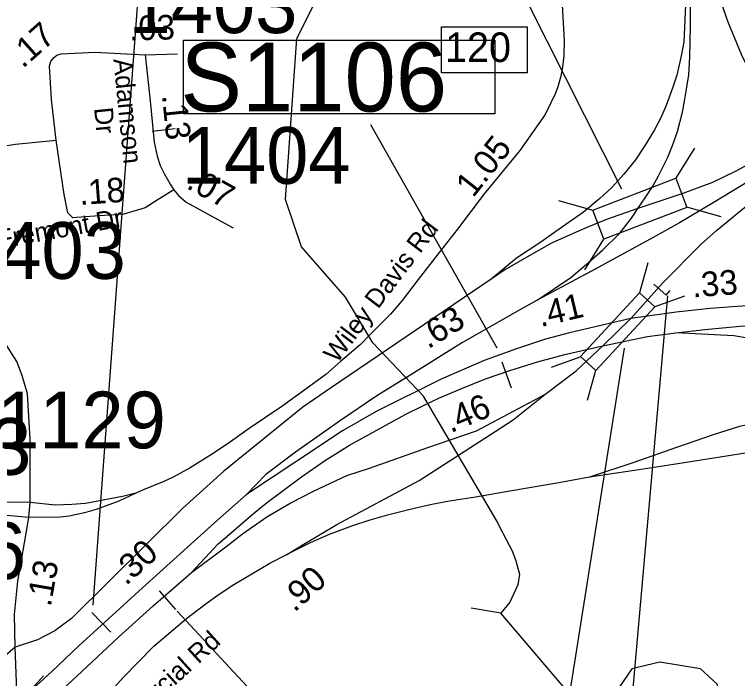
# Model space of a CAD drawing. Extents: x 1662474 to 1856135, y 779280 to 917889.
# Drawn here: x 1744207 to 1747877, y 819301 to 822671 of the extents above; entities that cross this region are included whole.
import ezdxf

# ---------------------------------------------------------------- set-up
doc = ezdxf.new("R2010")
doc.units = 0
for name, color, linetype in [('Cogo Default Point CELL', 7, 'Continuous'), ('Exist Hydrographic Misc Water Feature', 7, 'Continuous'), ('Exist Road Non-System Type 51', 7, 'Continuous'), ('Exist Road Primary Interstate Divided Center Attributed', 7, 'Continuous'), ('Exist Road Primary Interstate Interchange CELL', 7, 'Continuous'), ('Exist Road Primary Interstate Mileage Hundredths English Label', 7, 'Continuous'), ('Exist Road Primary Interstate Ramp 1 Lane Attributed', 7, 'Continuous'), ('Exist Road Primary Interstate Structure Cantilever Sign Number Label', 7, 'Continuous'), ('Exist Road Primary Interstate Structure Ovrhead Sign CELL', 7, 'Continuous'), ('Exist Road Primary Interstate Structure Standard Bridge CELL', 7, 'Continuous'), ('Exist Road Primary Interstate Structure Standard Bridge Number Label', 7, 'Continuous'), ('Exist Road Secondary Mileage Tenths English Label', 7, 'Continuous'), ('Exist Road Secondary Structure Standard Bridge CELL', 7, 'Continuous'), ('Exist Road Secondary Type 51 Attributed', 7, 'Continuous'), ('Exist Road Secondary Type 51 Divided Attributed', 7, 'Continuous'), ('Exist Road Secondary Type 51 Label', 7, 'Continuous'), ('Prop DGN Element Guardrail', 7, 'Continuous'), ('Prop Horizontal Alignment Curve and Spiral Data', 7, 'Continuous')]:
    doc.layers.add(name, color=color, linetype=linetype)

msp = doc.modelspace()

# ---------------------------------------------------------------- linework, layer by layer
at = {"layer": 'Exist Hydrographic Misc Water Feature'}
msp.add_line((1746674.9, 819632.3), (1746524.8, 819658.4), dxfattribs=at)
for points in [[(1746685.9, 820039.2), (1746657.6, 820097.5), (1746282.8, 820733.4), (1746026.9, 821004.4), (1745886.8, 821237.1), (1745663.7, 821491.1), (1745582.8, 821732.3), (1745639.8, 822548.5), (1745757.9, 822782.4), (1745743.7, 823091.2), (1745643.9, 824048.4), (1745654.7, 824432.2), (1745749.9, 824830.7)], [(1746685.9, 820039.2), (1746732.7, 819948.9), (1746752.4, 819898.7), (1746770.2, 819830.5), (1746762, 819776.5), (1746722.2, 819688.7), (1746674.9, 819632.3)], [(1748838, 818114.5), (1748422.9, 818283.8), (1748173.8, 818393.9), (1747941.9, 818579.2), (1747842.8, 818712.5), (1747796.9, 819146.7), (1747772.9, 819272), (1747689.9, 819349.1), (1747481.9, 819382.9), (1747339.8, 819349.6), (1747204.9, 819152.2), (1747054.8, 819188), (1746674.9, 819632.3)]]:
    msp.add_lwpolyline(points, dxfattribs=at)
at = {"layer": 'Exist Road Non-System Type 51'}
msp.add_line((1745023.5, 822091.4), (1744905.9, 822076.7), dxfattribs=at)
at = {"layer": 'Exist Road Primary Interstate Divided Center Attributed'}
msp.add_line((1747194, 820989.9), (1747334.8, 821128.7), dxfattribs=at)
for points in [[(1747652.5, 823680.7), (1747654.3, 823510.3), (1747684.1, 823183.5), (1747714.2, 823018.2), (1747749.6, 822863.5), (1747781.5, 822765.5), (1747827.6, 822633.2), (1747896.1, 822470.2), (1747967.5, 822319.1), (1748045.5, 822173.8), (1748117.5, 822064), (1748139, 822031.8)], [(1748182.3, 821972.7), (1748107.7, 821930.6), (1748029.8, 821882.1), (1747754.1, 821715.6), (1747581.9, 821614.1), (1747449.1, 821539.1), (1747154.4, 821377.9), (1746860.4, 821221.4)], [(1747334.8, 821128.7), (1747498.5, 821308.7), (1747691.8, 821505.4), (1747769.7, 821575.1), (1747856.8, 821646), (1747913.2, 821692), (1747961.9, 821725.1), (1747997.6, 821754.6)], [(1746860.4, 821221.4), (1746748.2, 821158.2), (1746481.9, 821005.9), (1746218.9, 820842.9), (1746047, 820736), (1745861.3, 820610.9), (1745633.4, 820450.3), (1745482.3, 820335.7), (1745384.5, 820234.7)], [(1749080.8, 821243.8), (1748610.8, 821222.6), (1748172.4, 821198.3), (1747953.6, 821194.8), (1747875.7, 821189.5), (1747738.1, 821178.9), (1747565.7, 821160.6), (1747334.8, 821128.7)], [(1747334.8, 821128.7), (1747024.5, 821054.9), (1746902.6, 821023.6), (1746754.7, 820974), (1746591.7, 820914.4), (1746373.3, 820820.5), (1746043.5, 820656.3), (1745872.5, 820557.1), (1745639.9, 820404.2), (1745384.5, 820234.7)], [(1747563.4, 821055.4), (1747710.6, 821072.5), (1747889.7, 821089.5), (1748102.9, 821102.3), (1748354.5, 821108.7), (1748708.2, 821121.6)], [(1747194, 820989.9), (1747420.6, 821036.2), (1747563.4, 821055.4)], [(1745105.5, 819839.1), (1745241.6, 819983.8), (1745309.5, 820041.1), (1745409.6, 820130.2), (1745484.9, 820191.1), (1745664.7, 820324.5), (1745781.6, 820404.8), (1745908, 820485.1), (1746192.9, 820642.2), (1746279.4, 820685.3), (1746365, 820725.4), (1746480.7, 820774.4), (1746598.5, 820821.1), (1746720.7, 820863.6), (1746861.6, 820907.3), (1747000, 820944.5), (1747194, 820989.9)], [(1746899.1, 820742.5), (1747057.3, 820863), (1747194, 820989.9)], [(1745105.5, 819839.1), (1745280.6, 819969), (1745365, 820035.8), (1745487.6, 820122), (1745607.1, 820191.1), (1745728.5, 820253.6), (1745893.8, 820331), (1746009.7, 820368.6), (1746304.9, 820472.6), (1746551.7, 820558.7), (1746899.1, 820742.5)], [(1745384.5, 820234.7), (1745221.9, 820091.3), (1744996.9, 819887.6), (1744857.5, 819761.2), (1744533.4, 819467.1), (1744396.1, 819335.5), (1744220.4, 819175.5)], [(1744222.5, 819053.8), (1744401.4, 819198.5), (1744573.7, 819359.9), (1744734.9, 819510), (1744910.6, 819669.3), (1745105.5, 819839.1)]]:
    msp.add_lwpolyline(points, dxfattribs=at)
at = {"layer": 'Exist Road Primary Interstate Interchange CELL'}
msp.add_lwpolyline([(1746374.9, 822608.4), (1746809.9, 822608.4), (1746809.9, 822375.2), (1746374.9, 822375.2)], close=True, dxfattribs=at)
at = {"layer": 'Exist Road Primary Interstate Ramp 1 Lane Attributed'}
for points in [[(1747636.6, 823056), (1747615.3, 822759.6), (1747604.4, 822531.1), (1747589.9, 822452.5), (1747568.7, 822363.4), (1747548, 822302), (1747514.6, 822209.8), (1747486.3, 822142.5), (1747456.2, 822085.3), (1747405.7, 822002), (1747359, 821934.1), (1747300, 821860.9), (1747238.3, 821793.6), (1747178.7, 821736.9), (1747096, 821668.4), (1746955.2, 821569.2), (1746878.4, 821515.5), (1746755.3, 821434), (1746625.9, 821327.3)], [(1747370.8, 821686.7), (1747408.9, 821740.4), (1747446.7, 821799.5), (1747475.7, 821852.6), (1747523.2, 821947.7), (1747546.8, 822005.5), (1747571.6, 822077.6), (1747597.9, 822175), (1747610.3, 822241.7), (1747620.3, 822302), (1747630.1, 822364.5), (1747635.4, 822454.3), (1747638.6, 822613.7), (1747638.3, 822785), (1747635.7, 822930.8), (1747636.6, 823056)], [(1748139, 822031.8), (1748027.2, 821961.8), (1747868, 821875.5), (1747749.7, 821818.5), (1747599.2, 821763), (1747370.8, 821686.7)], [(1747370.8, 821686.7), (1747212.6, 821630), (1747119.9, 821592.8), (1747057.9, 821566.8), (1746933.3, 821510.7), (1746831.5, 821452.3), (1746695.4, 821374.3), (1746625.9, 821327.3)], [(1746860.4, 821221.4), (1747030.4, 821336), (1747122.6, 821413.9), (1747192.8, 821475.9), (1747280.5, 821560.9), (1747310, 821599.9), (1747339, 821637.1), (1747370.8, 821686.7)], [(1746625.9, 821327.3), (1745810.8, 820775), (1745671.2, 820678.8), (1745269.1, 820353.4), (1745062.1, 820165.1), (1744497.4, 819605.9), (1744412.9, 819543.3), (1744323.8, 819496.7), (1744211.6, 819459.5)], [(1751229.2, 821055.5), (1751088.1, 821018.3), (1750932.2, 820984), (1750839.5, 820963.4), (1750634.3, 820922), (1750346.5, 820863), (1750124.2, 820816.9), (1749923.7, 820777.4), (1749680.7, 820731.3), (1749457.2, 820694.1), (1749193, 820649.8), (1748935.3, 820610.3), (1748811, 820588.4), (1748669.3, 820563), (1748459.4, 820530.6), (1748234.7, 820495.7), (1748013, 820459.1), (1747778.9, 820421.9), (1747551.8, 820387.7), (1747354.3, 820356.4), (1747125.5, 820323.3)], [(1749258, 820822.8), (1749112.1, 820788.6), (1748996.4, 820779.2), (1748946.8, 820775.6), (1748882.7, 820778.6), (1748815.4, 820785.1), (1748749.3, 820798), (1748680.8, 820814.6), (1748595.5, 820844.1), (1748504.5, 820875.4), (1748401.8, 820909.1), (1748197.8, 820975.2), (1748102.5, 821000), (1747859.1, 821039.8), (1747563.4, 821055.4)], [(1749258, 820822.8), (1749094.3, 820742.3), (1748982.5, 820703.8), (1748872, 820676.5), (1748762.7, 820652.9), (1748657.1, 820639.2), (1748559.6, 820634.2), (1748395.7, 820631.8), (1748235.4, 820628), (1748160.9, 820624.3), (1748057.8, 820611.9), (1747961.5, 820595.7), (1747887, 820579.6), (1747752.9, 820537.4), (1747566.6, 820472.8), (1747351.1, 820397), (1747125.5, 820323.3)], [(1746260.8, 820306.1), (1746617.6, 820536.7), (1746738.3, 820613.6), (1746899.1, 820742.5)], [(1747125.5, 820323.3), (1746970.8, 820293.8), (1746721.3, 820251.9), (1746546.3, 820221.8), (1746415.5, 820201.1), (1746325.7, 820184), (1746215.3, 820159.2), (1746094, 820127.9), (1746011.3, 820104.8), (1745918.6, 820074.1), (1745804.9, 820031.6), (1745707.5, 819989.1), (1745589.7, 819930.1)], [(1745589.7, 819930.1), (1745684.5, 819987.7), (1745843, 820083), (1746260.8, 820306.1)], [(1744229.3, 818807.6), (1744300.1, 818843), (1744340.9, 818857.8), (1744375.1, 818879), (1744460.8, 818972.9), (1744563.8, 819087.5), (1744758.3, 819305.9), (1744913.9, 819465.4), (1745080.1, 819604.7), (1745180.5, 819680.9), (1745245.8, 819729.3), (1745320.8, 819777.7), (1745503.8, 819886.4), (1745589.7, 819930.1)], [(1744211.6, 819459.5), (1744135.4, 819393.9), (1744078.1, 819342.6), (1744047.7, 819315.4), (1744027.1, 819285.9), (1743987.5, 819222.7), (1743955.6, 819164.8), (1743928.4, 819111.7), (1743845.8, 818973.5), (1743771.1, 818861.9), (1743654.2, 818715.5), (1743464.6, 818504.7)]]:
    msp.add_lwpolyline(points, dxfattribs=at)
at = {"layer": 'Exist Road Primary Interstate Structure Cantilever Sign Number Label'}
msp.add_line((1747521.5, 821243.8), (1746791.6, 812963.2), dxfattribs=at)
at = {"layer": 'Exist Road Primary Interstate Structure Ovrhead Sign CELL'}
for p, q in [((1744607.3, 819673.5), (1744908.8, 823757.4)), ((1746681.5, 820907.3), (1746729, 820776.6)), ((1744942, 819746.3), (1745024.2, 819650.2)), ((1744599.6, 819636.3), (1744695.8, 819535.9)), ((1745032.3, 819643), (1745971.8, 818635.6))]:
    msp.add_line(p, q, dxfattribs=at)
msp.add_lwpolyline([(1745065.7, 822541.3), (1746645.7, 822541.3), (1746645.7, 822167.2), (1745065.7, 822167.2)], close=True, dxfattribs=at)
at = {"layer": 'Exist Road Primary Interstate Structure Standard Bridge CELL'}
for p, q in [((1747563.4, 821839.1), (1747660.3, 821993.4)), ((1746968.1, 821727.2), (1747142.6, 821677.6)), ((1747618.2, 821694.8), (1747792.7, 821645.2)), ((1747101.7, 821375.6), (1747198.7, 821530)), ((1747422.5, 821411), (1747379.4, 821257.8)), ((1747607.4, 821241.5), (1747457, 821186.6)), ((1747081.1, 820934.3), (1746930.7, 820879.4)), ((1747156.9, 820864.7), (1747113.7, 820711.5))]:
    msp.add_line(p, q, dxfattribs=at)
for points in [[(1747142.6, 821677.6), (1747563.1, 821839.8), (1747619.2, 821692.2), (1747198.7, 821530)], [(1747457, 821186.6), (1747157.3, 820864.4), (1747079.7, 820935.5), (1747379.4, 821257.8)]]:
    msp.add_lwpolyline(points, close=True, dxfattribs=at)
at = {"layer": 'Exist Road Primary Interstate Structure Standard Bridge Number Label'}
for p, q in [((1746657.7, 820977.6), (1746015.6, 822110.7)), ((1747301.3, 820978.2), (1746379.5, 815127))]:
    msp.add_line(p, q, dxfattribs=at)
msp.add_lwpolyline([(1747289.7, 821784.5), (1746248.3, 823852), (1745373, 824938.6)], dxfattribs=at)
at = {"layer": 'Exist Road Secondary Structure Standard Bridge CELL'}
msp.add_line((1744354.3, 819314.1), (1744278.4, 819230.1), dxfattribs=at)
at = {"layer": 'Exist Road Secondary Type 51 Attributed'}
msp.add_line((1744870.9, 822466.3), (1745034.2, 822470.7), dxfattribs=at)
for points in [[(1746981.7, 822809.5), (1746997.1, 822538.7), (1746995, 822461.4), (1746987.9, 822404.1), (1746979.7, 822357.5), (1746965.5, 822303.7), (1746952.5, 822271.3), (1746929.5, 822221.9), (1746901.4, 822163.2), (1746772.8, 821980.7), (1746591.7, 821761), (1746456.2, 821582.2), (1746362.3, 821462.3), (1746256.6, 821325.3), (1746175.2, 821220.2), (1746114.9, 821150), (1746018.4, 821051.9), (1745961.7, 820994.1), (1745862.5, 820909.1), (1745788.1, 820844.1), (1745680.6, 820766.2), (1745563.7, 820681.1), (1745397.8, 820568.9), (1745291.5, 820493.4), (1745206.5, 820437.9), (1745099.6, 820369.4), (1745012.2, 820323.3), (1744965.6, 820301.5), (1744856.4, 820256), (1744823.9, 820241.2)], [(1744419.6, 822032.9), (1744395.3, 822239.3), (1744384.7, 822409.5), (1744391.8, 822432.6), (1744406, 822450.3), (1744421.9, 822464.5), (1744445, 822471.6), (1744615.3, 822480.5), (1744808.6, 822469.4), (1744870.9, 822466.3)], [(1744870.9, 822466.3), (1744895.7, 822232.2), (1744917, 822022.9), (1744931.2, 821951.6), (1744947.2, 821905.5), (1744966.7, 821864.7), (1744996.9, 821809.7), (1745016.4, 821781.3)], [(1743898.6, 821964.3), (1744211.7, 822012.7), (1744419.6, 822032.9)], [(1745016.4, 821781.3), (1744931.7, 821728.4), (1744871.4, 821689.4), (1744761.5, 821657.5), (1744566.5, 821643.4), (1744502.7, 821639.8), (1744477.9, 821664.6), (1744460.2, 821756.8), (1744419.6, 822032.9)], [(1744287.5, 820193.4), (1744286.3, 820516.4), (1744273.9, 820745.3), (1744246.4, 820838.7), (1744219, 820910.1), (1744164.1, 820997.9), (1744092.7, 821096.7), (1744032.3, 821195.6), (1743977.5, 821310.8), (1743955.5, 821393.2), (1743939, 821448.1), (1743928.1, 821552.4), (1743898.6, 821964.3)], [(1745016.4, 821781.3), (1745039.4, 821752.9), (1745078.5, 821719.2), (1745165.4, 821671.3), (1745318, 821588)], [(1744823.9, 820241.2), (1744736.5, 820201.1), (1744621.4, 820158.6), (1744562.3, 820140.9), (1744484.4, 820124.9), (1744438.6, 820119), (1744392.6, 820117.8), (1744279.8, 820120.2)], [(1744823.9, 820241.2), (1744756, 820224.7), (1744567, 820189.3), (1744499.1, 820183.4), (1744414.4, 820179.8), (1744287.5, 820193.4)], [(1744279.8, 820120.2), (1744287.5, 820193.4)], [(1744211.6, 819459.5), (1744208, 819625.3), (1744224.5, 819795.5), (1744271.6, 820067.8), (1744279.8, 820120.2)], [(1744220.4, 819175.5), (1744216.9, 819282.3), (1744211.6, 819459.5)]]:
    msp.add_lwpolyline(points, dxfattribs=at)
at = {"layer": 'Exist Road Secondary Type 51 Divided Attributed'}
for points in [[(1744287.5, 820193.4), (1744161.3, 820196.3), (1743786.3, 820202.7), (1743709.4, 820203.5), (1743631.4, 820198.1), (1743538.4, 820182.4), (1743373.7, 820141.4), (1743280.4, 820103), (1743198.1, 820064.6), (1743071.8, 819982.2), (1743004.7, 819933)], [(1743038.9, 819894.4), (1743088.3, 819932.8), (1743225.5, 820020.6), (1743296.9, 820053.6), (1743390.2, 820086.5), (1743521.9, 820119.5), (1743675.7, 820139.7), (1743799.1, 820141.4), (1744090, 820135.9), (1744279.8, 820120.2)]]:
    msp.add_lwpolyline(points, dxfattribs=at)
at = {"layer": 'Prop Horizontal Alignment Curve and Spiral Data'}
for q in [(1747452.2, 821302.9), (1747535.9, 821269.6)]:
    msp.add_line((1747514.6, 821246.1), q, dxfattribs=at)

# ---------------------------------------------------------------- texts
at = {"layer": 'Cogo Default Point CELL'}
for s, p in [('1403', (1744786.5, 822576.7)), ('1404', (1745056.4, 821811.8)), ('1403', (1743915.9, 821329.2)), ('1129', (1744118.7, 820468.9)), ('1383', (1743436.2, 820334.7)), ('1406', (1743408.9, 819805.6))]:
    msp.add_text(s, height=288, dxfattribs=at).set_placement(p)
at = {"layer": 'Exist Road Primary Interstate Interchange CELL'}
msp.add_text('120', height=150, dxfattribs=at).set_placement((1746392.5, 822430))
at = {"layer": 'Exist Road Primary Interstate Mileage Hundredths English Label'}
for s, rotation, p in [('.33', 4.4175, (1747650.2, 821234.8)), ('.41', 13.3802, (1746877.9, 821084.3)), ('.63', 31.7794, (1746306.6, 820970.8)), ('.46', 22.9512, (1746421.1, 820545.5)), ('.30', 42.2011, (1744773, 819768.9))]:
    msp.add_text(s, height=125, rotation=rotation, dxfattribs=at).set_placement(p)
at = {"layer": 'Exist Road Primary Interstate Structure Ovrhead Sign CELL'}
msp.add_text('S1106', height=350, dxfattribs=at).set_placement((1745049.6, 822178.8))
at = {"layer": 'Exist Road Secondary Mileage Tenths English Label'}
for s, rotation, p in [('.03', 1.5481, (1744790.8, 822538.9)), ('1.05', 51.7274, (1746534.9, 821736.9)), ('.90', 42.1864, (1745628.2, 819633.6))]:
    msp.add_text(s, height=125, rotation=rotation, dxfattribs=at).set_placement(p)
at = {"layer": 'Exist Road Secondary Type 51 Label'}
for s, rotation, p in [('Adamson', 275.641, (1744709.1, 822443.9)), (' Dr', 275.641, (1744607.6, 822230.8)), ('S Fremont Dr', 10.2344, (1744011.8, 821460.4)), ('Wiley Davis Rd', 52.9218, (1745844.3, 820896.7)), ('Commercial Rd', 42.1862, (1744612, 818892.6))]:
    msp.add_text(s, height=95, rotation=rotation, dxfattribs=at).set_placement(p)
at = {"layer": 'Prop DGN Element Guardrail'}
for s, rotation, p in [('.17', 41.6195, (1744249.8, 822394.2)), ('.13', 275.8093, (1744955.7, 822260.5)), ('.18', 4.1581, (1744539.1, 821704)), ('.07', 331.3537, (1745074.5, 821792.2)), ('.13', 80.18, (1744391.5, 819661))]:
    msp.add_text(s, height=125, rotation=rotation, dxfattribs=at).set_placement(p)

doc.saveas('drawing.dxf')
